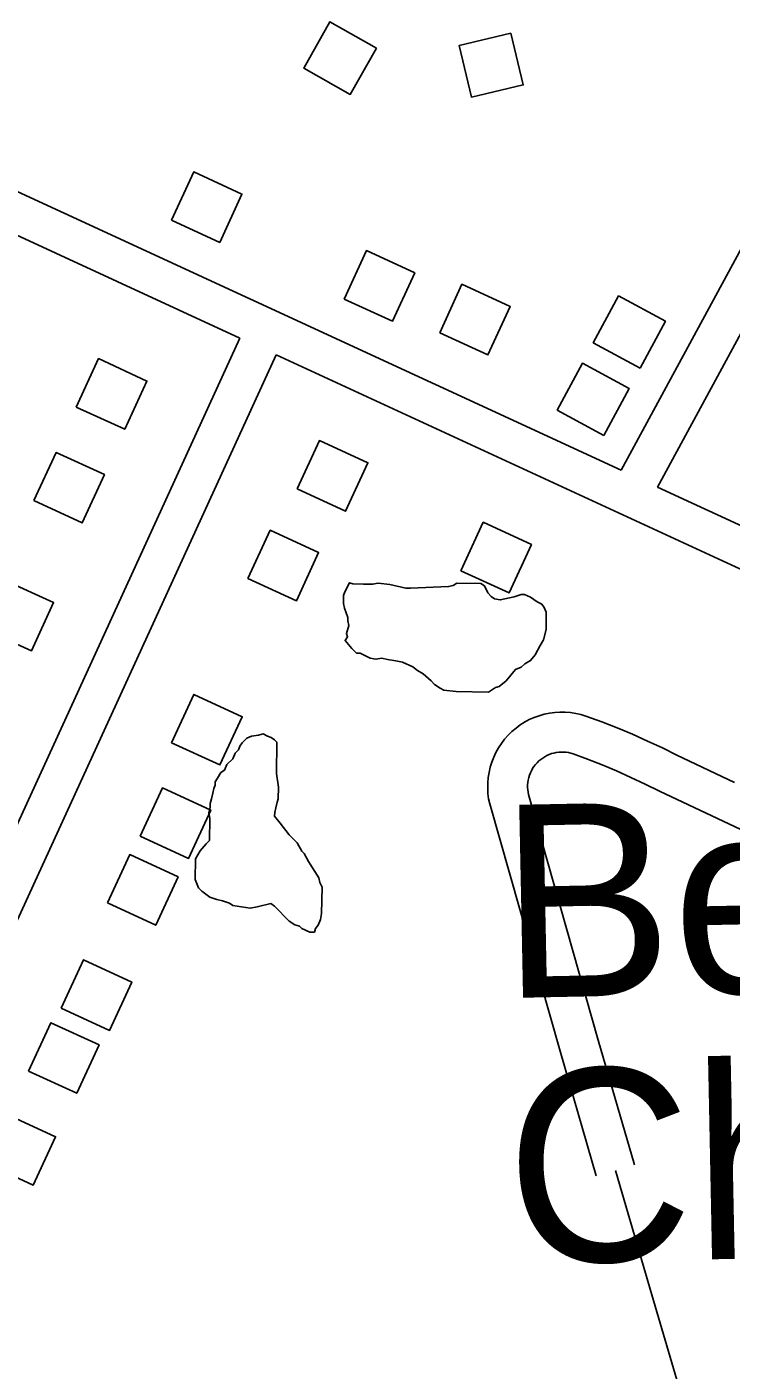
# Model space of a CAD drawing. Extents: x 3683402 to 3721514, y 487807 to 513565.
# Drawn here: x 3704854 to 3705384, y 494479 to 495488 of the extents above; entities that cross this region are included whole.
import ezdxf

# ---------------------------------------------------------------- set-up
doc = ezdxf.new("R2010")
doc.units = 0
for name, color, linetype in [('V-BLDG-OTLN', 7, 'Continuous'), ('V-ROAD-CNTR', 7, 'Continuous'), ('V-SITE-VEGE', 7, 'Continuous'), ('V-TOPO-GNAM-IDEN', 7, 'Continuous')]:
    doc.layers.add(name, color=color, linetype=linetype)

msp = doc.modelspace()

# ---------------------------------------------------------------- linework, layer by layer
at = {"layer": 'V-BLDG-OTLN'}
for points in [[(3705117.2, 495472.3), (3705082.3, 495492), (3705062.7, 495457.1), (3705097.5, 495437.5)], [(3705218.4, 495483.5), (3705179.5, 495474.3), (3705188.7, 495435.4), (3705227.6, 495444.6)], [(3704963.1, 495342.9), (3704999.4, 495326.2), (3705016.1, 495362.5), (3704979.8, 495379.2)], [(3705093, 495283.7), (3705129.3, 495267), (3705146, 495303.3), (3705109.7, 495320.1)], [(3705164.8, 495258.4), (3705201.1, 495241.7), (3705217.9, 495278), (3705181.5, 495294.8)], [(3705315.5, 495231.8), (3705334.6, 495267), (3705299.4, 495286.1), (3705280.3, 495250.9)], [(3704891.5, 495202.5), (3704927.9, 495185.8), (3704944.6, 495222.1), (3704908.3, 495238.9)], [(3705288.3, 495181.2), (3705307.4, 495216.4), (3705272.2, 495235.5), (3705253.2, 495200.3)], [(3704859.6, 495132.2), (3704896, 495115.5), (3704912.7, 495151.8), (3704876.4, 495168.5)], [(3705057.7, 495141.1), (3705094, 495124.3), (3705110.8, 495160.7), (3705074.4, 495177.4)], [(3705020.6, 495073.6), (3705057, 495056.9), (3705073.7, 495093.2), (3705037.4, 495110)], [(3705180.7, 495079.6), (3705217, 495062.9), (3705233.8, 495099.2), (3705197.5, 495116)], [(3704821.3, 495036), (3704857.7, 495019.3), (3704874.4, 495055.6), (3704838.1, 495072.3)], [(3704963.2, 494950.3), (3704999.5, 494933.6), (3705016.3, 494969.9), (3704979.9, 494986.6)], [(3704939.6, 494880.1), (3704975.9, 494863.4), (3704992.6, 494899.7), (3704956.3, 494916.4)], [(3704915, 494830), (3704951.3, 494813.2), (3704968, 494849.5), (3704931.7, 494866.3)], [(3704880.2, 494750.9), (3704916.5, 494734.2), (3704933.2, 494770.5), (3704896.9, 494787.3)], [(3704855.6, 494703.6), (3704891.9, 494686.9), (3704908.7, 494723.2), (3704872.3, 494739.9)], [(3704822.8, 494634.7), (3704859.1, 494618), (3704875.9, 494654.3), (3704839.5, 494671)]]:
    msp.add_lwpolyline(points, close=True, dxfattribs=at)
at = {"layer": 'V-ROAD-CNTR'}
msp.add_line((3706245.1, 494687), (3705041.7, 495241.7), dxfattribs=at)
for points in [[(3705301.4, 495155), (3705771.6, 496022.1)], [(3705328.7, 495142.4), (3705564.3, 495576.9)], [(3705301.4, 495155), (3704602.8, 495477)], [(3705014.5, 495254.2), (3704783.5, 495360.7)], [(3705014.5, 495254.2), (3704700.7, 494569.8)], [(3705041.7, 495241.7), (3704547.2, 494163)], [(3706071.3, 494800.2), (3705328.7, 495142.4)], [(3705386.5, 494920.5), (3705343.2, 494941), (3705332.3, 494946.4), (3705321, 494951.6), (3705309.7, 494956.7), (3705298.2, 494961.4), (3705286.7, 494966), (3705274.8, 494970.4), (3705271, 494971.5), (3705267.1, 494972.4), (3705263.2, 494973), (3705259.2, 494973.3), (3705255.2, 494973.3), (3705251.3, 494973.1), (3705247.3, 494972.5), (3705243.4, 494971.7), (3705239.6, 494970.6), (3705235.9, 494969.3), (3705232.2, 494967.7), (3705228.7, 494965.8), (3705225.4, 494963.7), (3705222.2, 494961.3), (3705219.1, 494958.7), (3705216.3, 494955.9), (3705213.6, 494953), (3705211.2, 494949.8), (3705209, 494946.5), (3705207.1, 494943), (3705205.4, 494939.4), (3705204, 494935.7), (3705202.8, 494931.9), (3705201.9, 494928), (3705201.3, 494924.1), (3705201, 494920.1), (3705200.9, 494916.1), (3705201.1, 494912.2), (3705201.6, 494908.2), (3705202.5, 494904.3), (3705255.3, 494718.5), (3705282.6, 494624.8)], [(3705417.3, 494872.9), (3705373.7, 494893.4), (3705330.1, 494914), (3705319.3, 494919.3), (3705308.6, 494924.3), (3705297.8, 494929.1), (3705287, 494933.6), (3705276, 494938), (3705265.2, 494942), (3705263.4, 494942.5), (3705261.6, 494942.9), (3705259.8, 494943.2), (3705258, 494943.3), (3705256.1, 494943.3), (3705254.3, 494943.2), (3705252.4, 494943), (3705250.6, 494942.6), (3705248.9, 494942.1), (3705247.1, 494941.5), (3705245.4, 494940.7), (3705243.8, 494939.8), (3705242.3, 494938.8), (3705240.8, 494937.8), (3705239.4, 494936.6), (3705238, 494935.3), (3705236.8, 494933.9), (3705235.7, 494932.4), (3705234.7, 494930.9), (3705233.8, 494929.3), (3705233, 494927.6), (3705232.3, 494925.9), (3705231.8, 494924.1), (3705231.4, 494922.3), (3705231.1, 494920.5), (3705230.9, 494918.7), (3705230.9, 494916.8), (3705231, 494915), (3705231.3, 494913.1), (3705231.6, 494911.4), (3705284.1, 494726.8), (3705311.4, 494633.2)], [(3705297, 494629), (3705324.4, 494535.4), (3705351.8, 494441.8), (3705359.1, 494414.9), (3705366.7, 494388), (3705374.5, 494361.2), (3705382.6, 494334.5), (3705383.3, 494331.1), (3705384.3, 494327.8)]]:
    msp.add_lwpolyline(points, dxfattribs=at)
at = {"layer": 'V-SITE-VEGE'}
for points in [[(3705142.9, 495066.4), (3705171.5, 495067.7), (3705175, 495068.5), (3705177.6, 495070.2), (3705195.8, 495069.9), (3705198.4, 495068.1), (3705200.9, 495062.9), (3705203.5, 495060.3), (3705206.1, 495058.5), (3705210.4, 495057.6), (3705220.8, 495060), (3705226.1, 495061.7), (3705228.7, 495061.6), (3705233, 495059.8), (3705238.1, 495056.3), (3705241.6, 495054.5), (3705243.3, 495051.9), (3705245, 495048.4), (3705244.8, 495035.4), (3705242.9, 495027.6), (3705240.3, 495023.3), (3705236.7, 495016.4), (3705233.2, 495012.1), (3705228.8, 495009.6), (3705226.1, 495007), (3705221.8, 495005.4), (3705214.7, 494996.8), (3705209.5, 494992.5), (3705206.8, 494991.7), (3705201.6, 494988.3), (3705177.3, 494988.7), (3705167.8, 494989.7), (3705165.2, 494991.4), (3705160.9, 494994.1), (3705158.3, 494996.7), (3705152.3, 495002), (3705148, 495004.7), (3705144.6, 495007.4), (3705136.9, 495010.9), (3705131.7, 495011.9), (3705125.6, 495012.8), (3705121.3, 495013.8), (3705116.9, 495013), (3705112.6, 495013.9), (3705104.9, 495017.5), (3705102.3, 495017.5), (3705098.8, 495021), (3705093.7, 495027.2), (3705095.5, 495029.8), (3705094.7, 495032.4), (3705096.5, 495038.4), (3705095.7, 495041.9), (3705095.7, 495044.5), (3705093.2, 495051.5), (3705092.4, 495054.9), (3705092.5, 495061), (3705093.4, 495063.6), (3705097, 495070.5), (3705099.6, 495069.6), (3705107.4, 495069.5), (3705114.3, 495069.4), (3705118.6, 495070.2), (3705127.3, 495069.2), (3705139.4, 495066.4)], [(3705042, 494927.3), (3705043.6, 494916.9), (3705043.4, 494908.2), (3705042.5, 494905.6), (3705041.6, 494901.3), (3705040.7, 494897.8), (3705040.6, 494895.2), (3705044.9, 494890), (3705051.7, 494881.2), (3705057.7, 494875), (3705061.1, 494868.9), (3705062.8, 494867.2), (3705066.2, 494861), (3705073.8, 494848.8), (3705074.6, 494845.3), (3705076.3, 494841.8), (3705076, 494821.9), (3705075.1, 494817.5), (3705073.3, 494813.2), (3705071.5, 494810.7), (3705070.6, 494808.1), (3705067.1, 494808.1), (3705061.1, 494810.8), (3705059.4, 494812.6), (3705055.9, 494813.5), (3705051.6, 494816.2), (3705040.5, 494827.6), (3705037.9, 494829.4), (3705027.5, 494826.9), (3705022.3, 494826.1), (3705009.3, 494828), (3705006.7, 494829.8), (3705001.5, 494831.6), (3704997.2, 494832.6), (3704992, 494834.4), (3704986, 494838.8), (3704983.5, 494841.4), (3704981, 494847.5), (3704981.2, 494863.2), (3704984.7, 494869.2), (3704989.2, 494874.3), (3704991.8, 494876.9), (3704992, 494893.4), (3704991.2, 494897.7), (3704992.2, 494902), (3704992.2, 494904.6), (3704993.1, 494908.1), (3704994.1, 494912.4), (3704995, 494915.9), (3704995.9, 494918.4), (3704995.9, 494921), (3704997.7, 494923.6), (3705000.3, 494927.9), (3705003, 494929.6), (3705004.8, 494933.9), (3705009.2, 494938.2), (3705011, 494942.5), (3705013.6, 494945.1), (3705014.5, 494947.7), (3705016.3, 494950.2), (3705019.8, 494953.7), (3705023.3, 494955.3), (3705028.5, 494956.1), (3705032, 494957), (3705035.4, 494955.2), (3705038, 494954.3), (3705040.6, 494952.5), (3705042.3, 494950.7)]]:
    msp.add_lwpolyline(points, close=True, dxfattribs=at)

# ---------------------------------------------------------------- texts
at = {"layer": 'V-TOPO-GNAM-IDEN'}
for s, p in [('Belle', (3705211.6, 494758.4)), ('Chasse', (3705216.2, 494559.1))]:
    msp.add_text(s, height=145, rotation=1.1486, dxfattribs=at).set_placement(p)

doc.saveas('drawing.dxf')
